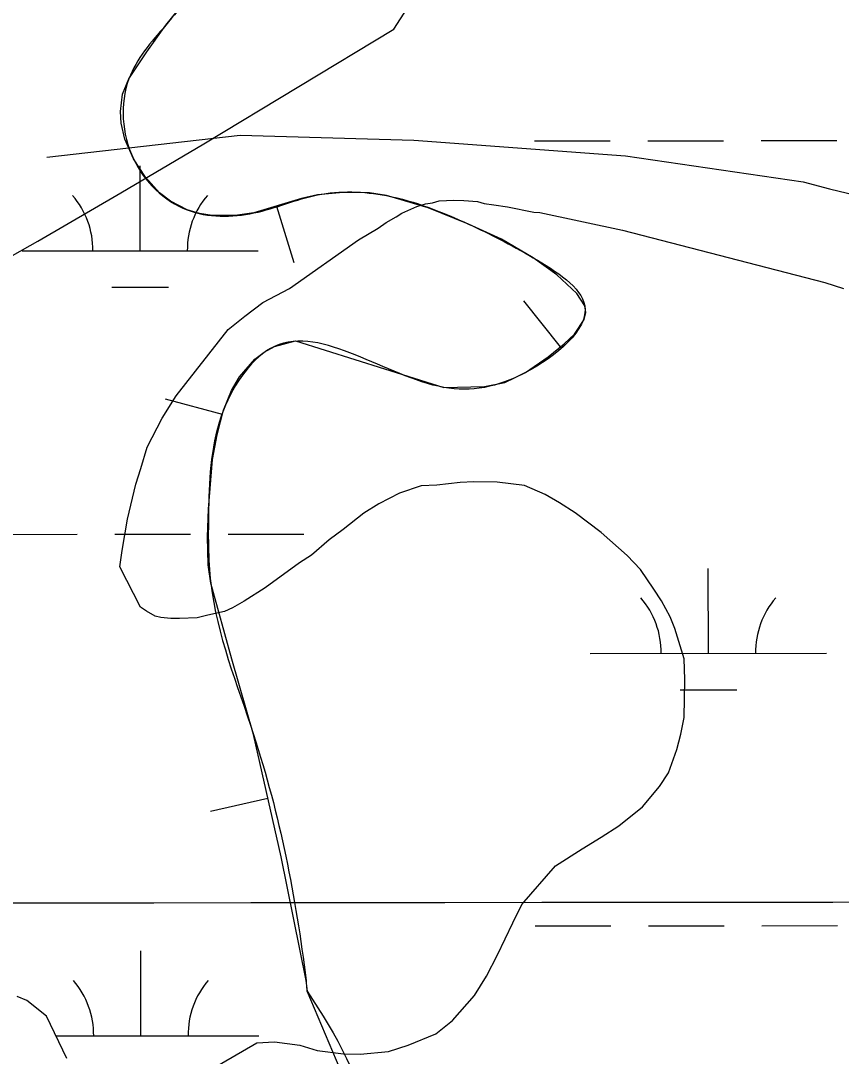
# Model space of a CAD drawing. Extents: x 3297753 to 3335611, y 652252 to 677623.
# Drawn here: x 3316473.2 to 3316820.7, y 666669.1 to 667108 of the extents above; entities that cross this region are included whole.
import ezdxf

# ---------------------------------------------------------------- set-up
doc = ezdxf.new("R2010")
doc.units = 0
for name, color, linetype in [('V-BORW-LINE', 7, 'Continuous'), ('V-GRID-MAJR', 7, 'Continuous'), ('V-ROAD-CNTR', 7, 'Continuous'), ('V-SITE-VEGE', 7, 'Continuous'), ('V-TOPO-MAJR', 7, 'Continuous'), ('V-WETL-SWMP', 7, 'Continuous')]:
    doc.layers.add(name, color=color, linetype=linetype)

msp = doc.modelspace()

# ---------------------------------------------------------------- linework, layer by layer
at = {"layer": 'V-BORW-LINE'}
for p, q in [((3316581.554, 667029.42), (3316588.873, 667005.515)), ((3316701.764, 666969.716), (3316686.2460000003, 666989.317)), ((3316558.589, 666941.139), (3316534.421, 666947.537)), ((3316577.8740000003, 666778.349), (3316553.485, 666772.856))]:
    msp.add_line(p, q, dxfattribs=at)
for points in [[(3316534.592, 667106.011), (3316544.2260000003, 667118.109)], [(3316594.514, 666696.75), (3316594.291, 666699.005), (3316593.9790000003, 666701.255), (3316583.45, 666753.5920000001), (3316571.755, 666805.523), (3316562.548, 666837.471), (3316553.6410000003, 666869.6020000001), (3316552.54, 666877.38), (3316552.316, 666889.1730000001), (3316552.754, 666900.971), (3316554.438, 666922.022), (3316556.299, 666932.4890000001), (3316559.069, 666942.954), (3316562.386, 666951.256), (3316565.747, 666957.019), (3316572.268, 666964.476), (3316576.223, 666967.503), (3316580.661, 666969.959), (3316589.555, 666972.296), (3316652.352, 666952.571), (3316669.597, 666952.882), (3316678.245, 666954.579), (3316686.87, 666958.811), (3316696.515, 666965.561), (3316703.367, 666970.985), (3316707.664, 666975.131), (3316711.8140000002, 666981.286), (3316712.4990000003, 666984.263), (3316712.035, 666987.129), (3316708.7120000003, 666992.395), (3316700.261, 667000.213), (3316690.231, 667007.482), (3316676.713, 667015.4010000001), (3316662.818, 667021.753), (3316645.645, 667028.631), (3316628.026, 667033.844), (3316620.799, 667034.995), (3316609.771, 667035.18), (3316598.883, 667034.13), (3316592.091, 667032.6460000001), (3316571.932, 667026.474), (3316564.9760000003, 667025.488), (3316554.288, 667025.394), (3316548.943, 667026.2220000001), (3316543.667, 667027.79), (3316536.543, 667031.432), (3316531.911, 667035.034), (3316525.941, 667041.621), (3316520.937, 667049.361), (3316517.299, 667057.779), (3316515.761, 667064.471), (3316515.3850000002, 667069.501), (3316516.235, 667076.76), (3316518.984, 667083.294), (3316526.532, 667094.778), (3316534.592, 667106.011)], [(3316223.492, 666434.368), (3316232.863, 666434.329), (3316252.134, 666435.113), (3316271.399, 666436.7170000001), (3316291.006, 666439.5480000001), (3316310.274, 666444.399), (3316388.986, 666474.1020000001), (3316464.934, 666509.648), (3316508.915, 666532.5160000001), (3316552.14, 666556.712), (3316567.415, 666566.3200000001), (3316582.321, 666576.586), (3316597.11, 666588.139), (3316603.872, 666594.858), (3316610.344, 666602.714), (3316615.81, 666611.202), (3316618.88, 666617.909), (3316620.3880000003, 666623.011), (3316621.051, 666630.601), (3316619.39, 666637.892), (3316606.9560000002, 666667.3200000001), (3316594.514, 666696.75)]]:
    msp.add_lwpolyline(points, dxfattribs=at)
for points in [[(3316594.514, 666696.75), (3316619.39, 666637.892), (3316610.344, 666602.714), (3316582.321, 666576.586), (3316552.14, 666556.712), (3316464.934, 666509.648), (3316310.274, 666444.399), (3316271.399, 666436.7170000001), (3316232.863, 666434.329), (3316190.413, 666436.134), (3316144.586, 666448.667), (3316057.217, 666489.349), (3316012.9450000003, 666513.502), (3315935.534, 666546.069), (3315858.093, 666558.723), (3315732.395, 666560.459), (3315671.308, 666565.808), (3315608.193, 666576.627), (3315551.4960000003, 666592.531), (3315464.444, 666628.832), (3315306.647, 666739.015), (3315236.272, 666784.6680000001), (3315182.324, 666814.242), (3315130.676, 666825.415), (3315032.378, 666818.8420000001), (3314996.008, 666820.437), (3314963.4050000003, 666835.387), (3314946.532, 666856.631), (3314915.6410000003, 666913.129), (3314889.481, 666926.639), (3314849.571, 666936.035), (3314831.574, 666957.255), (3314812.466, 667015.126), (3314807.737, 667047.314), (3314811.075, 667139.746), (3314791.443, 667185.1190000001), (3314786.646, 667209.88), (3314779.612, 667234.031), (3314786.7600000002, 667268.4940000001), (3314818.7290000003, 667347.58), (3314826.6890000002, 667412.884), (3314836.81, 667455.735), (3314851.301, 667494.0650000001), (3315005.5160000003, 667468.406), (3315116.691, 667456.463), (3315167.0130000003, 667454.824), (3315206.055, 667449.236), (3315248.004, 667439.208), (3315319.563, 667433.405), (3315424.188, 667433.361), (3315653.332, 667412.77), (3315697.318, 667407.51), (3315734.85, 667398.8520000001), (3315811.659, 667384.159), (3315853.984, 667366.9400000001), (3315882.031, 667349.307), (3315904.619, 667329.083), (3315954.293, 667251.4940000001), (3315995.9250000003, 667240.448), (3316025.619, 667240.736), (3316087.679, 667231.92), (3316115.1, 667233.286), (3316171.403, 667246.736), (3316200.825, 667254.557), (3316229.639, 667259.214), (3316257.881, 667259.022), (3316293.913, 667252.133), (3316325.858, 667241.669), (3316360.054, 667225.853), (3316434.7090000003, 667206.615), (3316464.014, 667214.658), (3316490.495, 667228.604), (3316518.967, 667238.767), (3316541.498, 667215.955), (3316567.528, 667160.5920000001), (3316553.866, 667130.942), (3316534.592, 667106.011)], [(3316534.592, 667106.011), (3316518.984, 667083.294), (3316520.937, 667049.361), (3316543.667, 667027.79), (3316571.932, 667026.474), (3316598.883, 667034.13), (3316628.026, 667033.844), (3316662.818, 667021.753), (3316690.231, 667007.482), (3316712.035, 666987.129), (3316686.87, 666958.811), (3316652.352, 666952.571), (3316580.661, 666969.959), (3316559.069, 666942.954), (3316552.754, 666900.971), (3316553.6410000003, 666869.6020000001), (3316571.755, 666805.523), (3316593.9790000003, 666701.255), (3316594.514, 666696.75)]]:
    msp.add_spline(points, degree=3, dxfattribs=at)
at = {"layer": 'V-GRID-MAJR'}
msp.add_spline([(3301864.932, 666722.723), (3307122.83, 666726.164), (3312380.728, 666730.37), (3317638.625, 666735.341), (3322896.522, 666741.077), (3328154.418, 666747.577), (3333412.313, 666754.8420000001), (3333412.3140000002, 666754.8420000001)], degree=3, dxfattribs=at)
at = {"layer": 'V-ROAD-CNTR'}
msp.add_lwpolyline([(3316484.224, 667050.131), (3316566.052, 667059.474), (3316639.704, 667057.405), (3316729.261, 667050.645), (3316804.548, 667039.671), (3316815.654, 667036.7390000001), (3316826.811, 667034.003)], dxfattribs=at)
at = {"layer": 'V-SITE-VEGE'}
for p, q in [((3316638.3710000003, 667028.0350000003), (3316640.8710000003, 667029.237)), ((3316640.8710000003, 667029.237), (3316644.615, 667030.419)), ((3316644.615, 667030.419), (3316647.517, 667030.785)), ((3316647.517, 667030.785), (3316650.4250000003, 667031.563)), ((3316650.4250000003, 667031.563), (3316656.639, 667031.881)), ((3316656.639, 667031.881), (3316660.774, 667031.813)), ((3316660.774, 667031.813), (3316666.56, 667031.3069999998)), ((3316666.56, 667031.307), (3316669.441, 667030.435)), ((3316669.441, 667030.435), (3316673.572, 667029.9560000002)), ((3316673.572, 667029.9560000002), (3316679.349, 667029.0340000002)), ((3316679.349, 667029.0340000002), (3316690.486, 667026.7850000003)), ((3316627.934, 667022.411), (3316632.112, 667024.823)), ((3316632.112, 667024.8230000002), (3316634.6210000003, 667026.439)), ((3316634.6210000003, 667026.439), (3316638.3710000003, 667028.0350000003)), ((3316690.486, 667026.7850000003), (3316692.969, 667026.7460000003)), ((3316692.969, 667026.7460000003), (3316728.018, 667019.1500000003)), ((3316616.23, 667015.149), (3316624.586, 667019.98)), ((3316624.586, 667019.98), (3316627.934, 667022.411)), ((3316586.937, 666994.5150000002), (3316616.23, 667015.149)), ((3316728.018, 667019.15), (3316813.731, 666997.089)), ((3316575.669, 666988.49), (3316586.937, 666994.5150000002)), ((3316813.731, 666997.089), (3316821.5500000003, 666994.4800000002)), ((3316568.129, 666982.8170000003), (3316575.669, 666988.49)), ((3316561.006, 666977.138), (3316568.129, 666982.8170000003)), ((3316539.037, 666948.939), (3316561.006, 666977.138)), ((3316533.093, 666939.518), (3316539.037, 666948.939)), ((3316526.6890000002, 666927.2080000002), (3316533.093, 666939.518)), ((3316524.062, 666918.145), (3316526.6890000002, 666927.2080000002)), ((3316521.887, 666911.5610000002), (3316524.062, 666918.145)), ((3316518.34, 666896.7210000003), (3316521.887, 666911.5610000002)), ((3316642.698, 666910.867), (3316633.546, 666907.702)), ((3316649.326, 666911.174), (3316642.698, 666910.867)), ((3316659.273, 666912.255), (3316649.326, 666911.174)), ((3316665.071, 666912.5770000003), (3316659.273, 666912.2550000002)), ((3316674.9990000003, 666912.419), (3316665.071, 666912.577)), ((3316686.562, 666910.991), (3316674.9990000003, 666912.419)), ((3316695.1890000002, 666907.129), (3316686.562, 666910.991)), ((3316633.546, 666907.702), (3316624.784, 666903.2910000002)), ((3316701.341, 666903.719), (3316695.1890000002, 666907.129)), ((3316624.784, 666903.2910000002), (3316618.5130000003, 666899.254)), ((3316707.894, 666899.478), (3316701.341, 666903.719)), ((3316516.058, 666883.518), (3316518.34, 666896.7210000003)), ((3316618.5130000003, 666899.254), (3316609.713, 666892.361)), ((3316718.931, 666891.0260000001), (3316707.894, 666899.478)), ((3316609.713, 666892.361), (3316603.85, 666887.902)), ((3316603.85, 666887.902), (3316596.299, 666881.404)), ((3316729.947, 666881.3320000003), (3316718.931, 666891.0260000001)), ((3316515.1180000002, 666876.4990000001), (3316516.058, 666883.518)), ((3316596.299, 666881.404), (3316591.281, 666878.1740000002)), ((3316735.647, 666875.446), (3316729.947, 666881.3320000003)), ((3316523.947, 666859.39), (3316515.1180000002, 666876.4990000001)), ((3316591.281, 666878.1740000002), (3316576.628, 666867.6500000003)), ((3316741.305, 666867.08), (3316735.647, 666875.446)), ((3316576.628, 666867.6500000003), (3316567.85, 666861.9970000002)), ((3316744.535, 666862.063), (3316741.305, 666867.08)), ((3316567.85, 666861.997), (3316562.841, 666859.181)), ((3316748.1520000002, 666855.386), (3316744.535, 666862.063)), ((3316526.403, 666857.696), (3316523.947, 666859.39)), ((3316530.093, 666855.568), (3316526.403, 666857.696)), ((3316559.504, 666857.58), (3316552.443, 666856.037)), ((3316562.841, 666859.1810000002), (3316559.504, 666857.58)), ((3316532.5670000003, 666855.1180000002), (3316530.093, 666855.568)), ((3316536.698, 666854.635), (3316532.5670000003, 666855.1179999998)), ((3316540.421, 666854.5750000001), (3316536.698, 666854.635)), ((3316547.8740000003, 666854.8700000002), (3316540.421, 666854.5750000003)), ((3316552.443, 666856.0370000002), (3316547.8740000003, 666854.8700000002)), ((3316750.14, 666850.387), (3316748.1520000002, 666855.386)), ((3316754.073, 666837.4990000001), (3316750.14, 666850.387)), ((3316754.345, 666828.8030000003), (3316754.073, 666837.4990000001)), ((3316754.0870000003, 666812.671), (3316754.345, 666828.8030000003)), ((3316752.733, 666805.6590000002), (3316754.0870000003, 666812.671)), ((3316750.974, 666799.066), (3316752.733, 666805.6590000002)), ((3316747.505, 666789.191), (3316750.974, 666799.066)), ((3316743.6890000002, 666783.4600000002), (3316747.505, 666789.191)), ((3316736.517, 666774.885), (3316743.6890000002, 666783.4600000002)), ((3316726.457, 666766.7710000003), (3316736.517, 666774.885)), ((3316718.931, 666761.926), (3316726.457, 666766.7710000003)), ((3316710.9930000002, 666757.088), (3316718.931, 666761.926)), ((3316699.702, 666749.818), (3316710.9930000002, 666757.088)), ((3316685.375, 666733.4990000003), (3316699.702, 666749.818)), ((3316681.524, 666725.699), (3316685.375, 666733.4990000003)), ((3316675.102, 666712.147), (3316681.524, 666725.699)), ((3316670.406, 666703.1190000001), (3316675.102, 666712.147)), ((3316665.308, 666694.925), (3316670.406, 666703.1190000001)), ((3316656.035, 666684.3150000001), (3316665.308, 666694.925)), ((3316648.91, 666678.6400000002), (3316656.035, 666684.3150000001)), ((3316637.247, 666673.858), (3316648.91, 666678.6400000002)), ((3316553.913, 666663.607), (3316573.128, 666674.886)), ((3316573.128, 666674.886), (3316580.58, 666675.181)), ((3316580.58, 666675.181), (3316591.316, 666673.765)), ((3316591.316, 666673.765), (3316598.73, 666671.5780000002)), ((3316628.928, 666671.095), (3316637.247, 666673.858)), ((3316598.73, 666671.5780000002), (3316609.881, 666670.1590000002)), ((3316609.881, 666670.159), (3316616.912, 666670.046)), ((3316616.912, 666670.046), (3316628.928, 666671.095))]:
    msp.add_line(p, q, dxfattribs=at)
at = {"layer": 'V-TOPO-MAJR'}
msp.add_lwpolyline([(3316336.0028411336, 666939.7402627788), (3316372.9049446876, 666956.6169868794), (3316409.2047486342, 666974.9168001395), (3316444.904316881, 666994.5457422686), (3316480.4105259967, 667014.5128237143), (3316515.626696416, 667034.9871141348), (3316550.649507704, 667055.7995438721), (3316631.127981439, 667104.4085660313), (3316638.4239410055, 667115.4999469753), (3316640.511848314, 667125.5744610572), (3316634.7876772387, 667134.1236748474), (3316623.8554539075, 667141.6560217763), (3316596.606008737, 667144.4694254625), (3316569.403953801, 667145.30349331), (3316542.2729842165, 667143.1685573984), (3316515.1894048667, 667139.0542856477), (3315975.5110992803, 667026.5143591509)], dxfattribs=at)
at = {"layer": 'V-WETL-SWMP'}
for p, q in [((3316690.7404302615, 667057.030528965), (3316722.7404131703, 667057.0630898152)), ((3316738.740404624, 667057.0793702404), (3316770.740387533, 667057.1119310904)), ((3316786.740378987, 667057.1282115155), (3316818.740361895, 667057.1607723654)), ((3316523.72376759, 667010.4305671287), (3316523.6871332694, 667046.4305436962)), ((3316473.7237942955, 667010.3796908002), (3316573.723740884, 667010.4814434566)), ((3316511.7394768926, 666994.987366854), (3316535.7394640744, 666995.0117874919)), ((3316465.001985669, 666890.2997699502), (3316497.0019685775, 666890.3323308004)), ((3316513.0019600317, 666890.3486112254), (3316545.00194294, 666890.3811720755)), ((3316561.001934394, 666890.3974525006), (3316593.0019173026, 666890.4300133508)), ((3316764.369461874, 666839.86236496), (3316764.332827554, 666875.8623415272)), ((3316714.3694885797, 666839.8114886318), (3316814.3694351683, 666839.9132412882)), ((3316752.385171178, 666824.4191646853), (3316776.3851583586, 666824.443585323)), ((3316691.0789669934, 666724.3557455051), (3316723.078949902, 666724.3883063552)), ((3316739.078941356, 666724.4045867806), (3316771.0789242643, 666724.4371476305)), ((3316787.0789157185, 666724.4534280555), (3316819.078898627, 666724.4859889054)), ((3316524.062304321, 666677.7557836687), (3316524.0256700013, 666713.7557602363)), ((3316475.760369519, 666692.725199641), (3316471.641369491, 666694.4671995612)), ((3316484.076369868, 666686.0712006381), (3316475.760369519, 666692.725199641)), ((3316492.640371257, 666668.1862046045), (3316484.0763698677, 666686.0712006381)), ((3316488.0756346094, 666677.7191662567), (3316574.0622776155, 666677.8066599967))]:
    msp.add_line(p, q, dxfattribs=at)
for centre, radius, start, end in [((3316468.4803778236, 667010.8491588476), 35.24628790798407, 359.28648001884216, 40.83013835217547), ((3316578.966191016, 667010.9615811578), 35.246287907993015, 139.28647683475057, 180.8301351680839), ((3316709.1260721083, 666840.2809566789), 35.24628790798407, 359.28648001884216, 40.83013835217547), ((3316819.6118853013, 666840.393378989), 35.246287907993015, 139.28647683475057, 180.8301351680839), ((3316468.818914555, 666678.1743753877), 35.24628790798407, 359.28648001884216, 40.83013835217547), ((3316579.304727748, 666678.2867976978), 35.246287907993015, 139.28647683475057, 180.8301351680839)]:
    msp.add_arc(centre, radius, start, end, dxfattribs=at)

doc.saveas('drawing.dxf')
